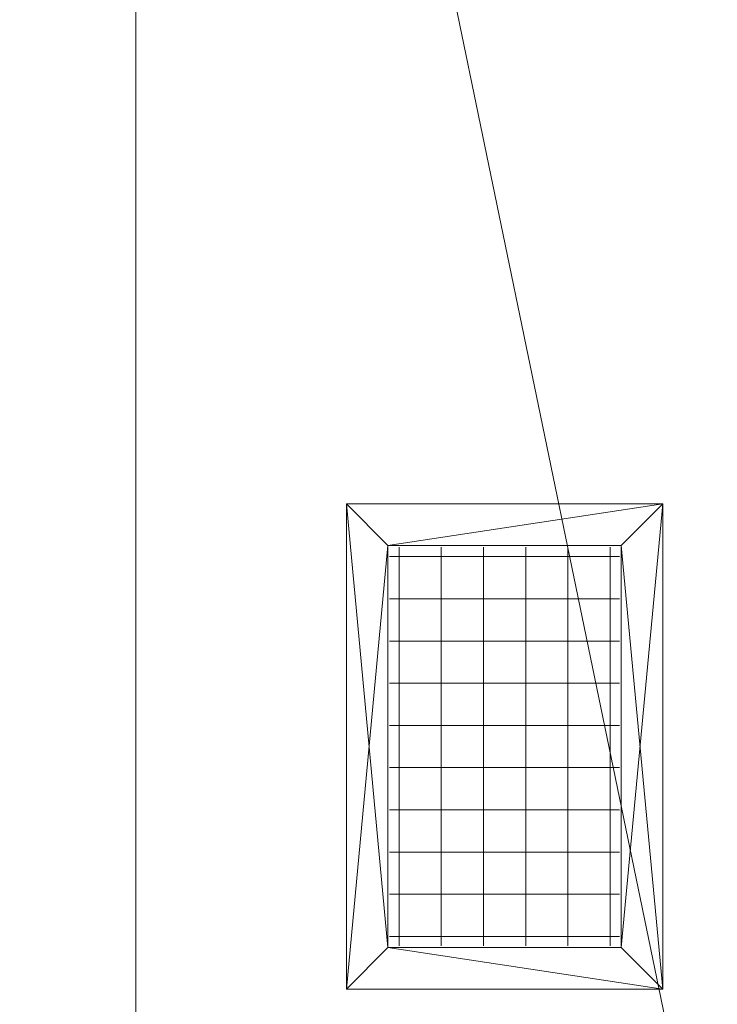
# Model space of a CAD drawing. Header units: inches. Extents: x -263 to 528, y -1 to 602.
# Tile 320 of 656: x -115 to -99, y 498 to 521. Entities that reach past the tile are written whole.
import ezdxf

# ---------------------------------------------------------------- set-up
doc = ezdxf.new("R2010")
doc.units = ezdxf.units.IN
doc.header["$MEASUREMENT"] = 0
for name, color, linetype in [('Twindo - Fixtures', 7, 'Continuous'), ('Twindo - HVAC', 7, 'Continuous'), ('Twindo - Slabs', 7, 'Continuous')]:
    doc.layers.add(name, color=color, linetype=linetype)

# ---------------------------------------------------------------- blocks, each defined once
blk = doc.blocks.new('Slab_D0BD3B49-249D-4DA8-80D4-D821BCE50D6B', base_point=(-249.5, 387))
at = {"layer": 'Twindo - Slabs', "lineweight": 0}
mesh = blk.add_polyface(dxfattribs=at)
corners = [(-192, 387), (-249.5, 387), (-249.5, 387, -6), (-192, 387, -6), (-89.75, 579.5), (-249.5, 579.5), (-192, 134.5), (-132, 134.5), (-132, 124.5), (10, 124.5), (10, 13.75), (161.5, 13.75), (161.5, 6.5), (252, 6.5), (252, 14), (415.5, 14), (415.5, 322.5), (222.5, 322.5), (222.5, 357.5), (-4, 357.5), (-4, 413), (101.5, 413), (101.5, 553.5), (-89.75, 553.5), (-249.5, 579.5, -6), (-192, 134.5, -6), (-89.75, 579.5, -6), (-89.75, 553.5, -6), (101.5, 553.5, -6), (101.5, 413, -6), (-4, 413, -6), (-4, 357.5, -6), (222.5, 357.5, -6), (222.5, 322.5, -6), (415.5, 322.5, -6), (415.5, 14, -6), (252, 14, -6), (252, 6.5, -6), (161.5, 6.5, -6), (161.5, 13.75, -6), (10, 13.75, -6), (10, 124.5, -6), (-132, 124.5, -6), (-132, 134.5, -6)]
mesh.append_faces([[corners[k] for k in face] for face in [(0, 1, 2, 3), (1, 5, 24, 2), (6, 0, 3, 25), (5, 4, 26, 24), (7, 6, 25, 43), (8, 7, 43, 42), (9, 8, 42, 41), (10, 9, 41, 40), (11, 10, 40, 39), (12, 11, 39, 38), (13, 12, 38, 37), (14, 13, 37, 36), (15, 14, 36, 35), (16, 15, 35, 34), (17, 16, 34, 33), (18, 17, 33, 32), (19, 18, 32, 31), (20, 19, 31, 30), (21, 20, 30, 29), (22, 21, 29, 28), (23, 22, 28, 27), (4, 23, 27, 26)]], dxfattribs={"color": 254})
mesh.append_faces([[corners[k] for k in face] for face in [(22, 20, 21), (16, 14, 15)]], dxfattribs={"vtx0": -1, "color": 254})
mesh.append_faces([[corners[k] for k in face] for face in [(28, 30, 27), (34, 36, 33)]], dxfattribs={"vtx0": -1, "vtx1": -1, "color": 254})
mesh.append_faces([[corners[k] for k in face] for face in [(4, 0, 7), (19, 23, 8), (19, 9, 11), (43, 3, 26), (42, 27, 31), (39, 41, 31)]], dxfattribs={"vtx0": -1, "vtx1": -1, "vtx2": -1, "color": 254})
mesh.append_faces([[corners[k] for k in face] for face in [(23, 7, 8), (19, 8, 9), (17, 11, 12), (17, 12, 13), (17, 13, 14), (3, 24, 26), (43, 26, 27), (39, 31, 32), (39, 32, 33)]], dxfattribs={"vtx0": -1, "vtx2": -1, "color": 254})
mesh.append_faces([[corners[k] for k in face] for face in [(29, 30, 28), (35, 36, 34)]], dxfattribs={"vtx1": -1, "color": 254})
mesh.append_faces([[corners[k] for k in face] for face in [(4, 5, 0), (23, 4, 7), (19, 20, 23), (22, 23, 20), (18, 19, 11), (17, 18, 11), (16, 17, 14), (42, 43, 27), (30, 31, 27), (41, 42, 31), (38, 39, 33), (37, 38, 33), (36, 37, 33)]], dxfattribs={"vtx1": -1, "vtx2": -1, "color": 254})
mesh.append_faces([[corners[k] for k in face] for face in [(5, 1, 0), (0, 6, 7), (9, 10, 11), (3, 2, 24), (43, 25, 3), (39, 40, 41)]], dxfattribs={"vtx2": -1, "color": 254})
blk = doc.blocks.new('Slab_C16FED3F-F51D-4887-95C2-45D370958F54', base_point=(-255.75, 595))
at = {"layer": 'Twindo - Slabs', "lineweight": 0}
mesh = blk.add_polyface(dxfattribs=at)
corners = [(95.5, 568, 128), (95.5, 570, 128), (-75.75, 570, 128), (-75.75, 595, 128), (-255.75, 595, 128), (-255.75, 379, 128), (-198, 379, 128), (-198, 134.5, 128), (-136, 134.5, 128), (-136, 110.5, 128), (6.5, 110.5, 128), (6.5, 6.5, 128), (315.5, 6.5, 128), (315.5, 8, 128), (378.5, 8, 128), (378.5, 6.5, 128), (523, 6.5, 128), (523, 132.25, 128), (421.5, 132.25, 128), (421.5, 333, 128), (239, 333, 128), (239, 391.501, 128), (240, 391.501, 128), (240, 457, 128), (237, 457, 128), (237, 568, 128), (201, 127.5, 128), (201, 128.125, 128), (244.5, 128.125, 128), (244.5, 127.5, 128), (244.5, 15, 128), (161.5, 15, 128), (161.5, 146.5, 128), (200.935, 146.5, 128), (200.997, 146.5, 128), (200.997, 128.5, 128), (95.5, 568, 101), (95.5, 570, 101), (-75.75, 570, 101), (-75.75, 595, 101), (-255.75, 595, 101), (-255.75, 379, 101), (-198, 379, 101), (-198, 134.5, 101), (-136, 134.5, 101), (-136, 110.5, 101), (6.5, 110.5, 101), (6.5, 6.5, 101), (315.5, 6.5, 101), (315.5, 8, 101), (378.5, 8, 101), (378.5, 6.5, 101), (523, 6.5, 101), (523, 132.25, 101), (421.5, 132.25, 101), (421.5, 333, 101), (239, 333, 101), (239, 391.501, 101), (240, 391.501, 101), (240, 457, 101), (237, 457, 101), (237, 568, 101), (201, 127.5, 120), (201, 128, 120), (201, 128.125, 120), (244.5, 128.125, 120), (244.5, 128, 120), (244.5, 127.5, 120), (244.5, 127.5, 101), (244.5, 15, 101), (161.5, 15, 101), (161.5, 146.5, 101), (200.935, 146.5, 101), (200.997, 146.5, 101), (200.997, 128.5, 114.5), (201, 127.5, 101)]
mesh.append_faces([[corners[k] for k in face] for face in [(36, 37, 1, 0), (37, 38, 2, 1), (38, 39, 3, 2), (39, 40, 4, 3), (40, 41, 5, 4), (41, 42, 6, 5), (42, 43, 7, 6), (43, 44, 8, 7), (44, 45, 9, 8), (45, 46, 10, 9), (46, 47, 11, 10), (47, 48, 12, 11), (48, 49, 13, 12), (49, 50, 14, 13), (50, 51, 15, 14), (51, 52, 16, 15), (52, 53, 17, 16), (53, 54, 18, 17), (54, 55, 19, 18), (55, 56, 20, 19), (56, 57, 21, 20), (57, 58, 22, 21), (58, 59, 23, 22), (59, 60, 24, 23), (60, 61, 25, 24), (61, 36, 0, 25), (28, 27, 64, 65), (69, 70, 31, 30), (70, 71, 32, 31), (33, 32, 71, 72), (33, 72, 73, 34), (34, 73, 74, 35), (62, 67, 66, 63), (65, 64, 63, 66), (67, 62, 75, 68), (72, 74, 73)]], dxfattribs={"color": 254})
mesh.append_faces([[corners[k] for k in face] for face in [(23, 21, 22), (27, 63, 64), (29, 66, 67), (29, 69, 30), (75, 74, 72), (52, 54, 53)]], dxfattribs={"vtx0": -1, "color": 254})
mesh.append_faces([[corners[k] for k in face] for face in [(16, 18, 15), (59, 57, 60)]], dxfattribs={"vtx0": -1, "vtx1": -1, "color": 254})
mesh.append_faces([[corners[k] for k in face] for face in [(3, 6, 8), (31, 0, 11), (0, 32, 34), (24, 34, 27), (20, 24, 27), (28, 30, 12), (20, 28, 13), (75, 26, 74), (44, 42, 39), (47, 36, 70), (75, 60, 56), (49, 68, 56)]], dxfattribs={"vtx0": -1, "vtx1": -1, "vtx2": -1, "color": 254})
mesh.append_faces([[corners[k] for k in face] for face in [(2, 8, 9), (2, 9, 10), (0, 10, 11), (20, 27, 28), (30, 11, 12), (28, 12, 13), (20, 13, 14), (18, 14, 15), (42, 40, 39), (44, 39, 38), (46, 38, 37), (46, 37, 36), (72, 36, 61), (75, 61, 60), (47, 70, 69), (49, 69, 68), (50, 56, 55), (50, 55, 54)]], dxfattribs={"vtx0": -1, "vtx2": -1, "color": 254})
mesh.append_faces([[corners[k] for k in face] for face in [(17, 18, 16), (58, 57, 59)]], dxfattribs={"vtx1": -1, "color": 254})
mesh.append_faces([[corners[k] for k in face] for face in [(3, 4, 6), (2, 3, 8), (1, 2, 10), (0, 1, 10), (31, 32, 0), (25, 0, 34), (24, 25, 34), (20, 21, 24), (23, 24, 21), (30, 31, 11), (19, 20, 14), (18, 19, 14), (45, 44, 38), (46, 45, 38), (47, 46, 36), (71, 70, 36), (72, 71, 36), (75, 72, 61), (57, 56, 60), (68, 75, 56), (48, 47, 69), (49, 48, 69), (50, 49, 56), (51, 50, 54), (52, 51, 54)]], dxfattribs={"vtx1": -1, "vtx2": -1, "color": 254})
mesh.append_faces([[corners[k] for k in face] for face in [(4, 5, 6), (6, 7, 8), (26, 35, 74), (42, 41, 40), (44, 43, 42)]], dxfattribs={"vtx2": -1, "color": 254})
mesh.append_faces([[corners[k] for k in face] for face in [(27, 26, 62, 63), (29, 28, 65, 66), (29, 67, 68, 69)]], dxfattribs={"vtx3": -1, "color": 254})
blk = doc.blocks.new('Slab_C344388F-6E50-4F51-87E6-74C99ED75FC3', base_point=(-255.75, 595))
at = {"layer": 'Twindo - Fixtures', "lineweight": 0}
mesh = blk.add_polyface(dxfattribs=at)
corners = [(-255.75, 595, 254), (-255.75, 595, 248), (-255.75, 379, 248), (-255.75, 379, 254), (-75.75, 595, 254), (-75.75, 595, 248), (-75.75, 379, 248), (-218.75, 416, 248), (-112.75, 416, 248), (-112.75, 558, 248), (-218.75, 558, 248), (-75.75, 379, 254), (-112.75, 558, 254), (-112.75, 416, 254), (-218.75, 416, 254), (-218.75, 558, 254)]
mesh.append_faces([[corners[k] for k in face] for face in [(0, 1, 2, 3), (4, 5, 1, 0), (3, 2, 6, 11), (11, 6, 5, 4), (13, 8, 7, 14), (12, 9, 8, 13), (15, 10, 9, 12), (14, 7, 10, 15)]], dxfattribs={"color": 254})
mesh.append_faces([[corners[k] for k in face] for face in [(6, 8, 5), (5, 9, 1), (4, 12, 11), (11, 13, 3)]], dxfattribs={"vtx0": -1, "vtx1": -1, "color": 254})
mesh.append_faces([[corners[k] for k in face] for face in [(10, 2, 1), (2, 7, 8), (5, 8, 9), (14, 0, 3), (0, 15, 12), (11, 12, 13)]], dxfattribs={"vtx0": -1, "vtx2": -1, "color": 254})
mesh.append_faces([[corners[k] for k in face] for face in [(10, 7, 2), (9, 10, 1), (6, 2, 8), (14, 15, 0), (13, 14, 3), (4, 0, 12)]], dxfattribs={"vtx1": -1, "vtx2": -1, "color": 254})
blk = doc.blocks.new('Slab_7A9F2447-C9BD-41FB-8295-91F68EF5168D', base_point=(-218.75, 416))
at = {"layer": 'Twindo - Slabs', "lineweight": 0}
mesh = blk.add_polyface(dxfattribs=at)
corners = [(-218.75, 416, 260), (-218.75, 416, 254), (-112.75, 416, 254), (-112.75, 416, 260), (-218.75, 558, 260), (-218.75, 558, 254), (-112.75, 558, 254), (-112.75, 558, 260)]
mesh.append_faces([[corners[k] for k in face] for face in [(0, 1, 2, 3), (4, 5, 1, 0), (2, 1, 5, 6), (3, 2, 6, 7), (4, 0, 3, 7), (7, 6, 5, 4)]], dxfattribs={"color": 254})
blk = doc.blocks.new('Object_D638C636-124E-4932-BB33-4A9DC65520E6')
at = {"layer": 'Twindo - HVAC', "lineweight": 0}
mesh = blk.add_polyface(dxfattribs=at)
corners = [(-100.257, 498.002, 100.803), (-100.257, 498.002, 101), (-107.757, 498.002, 101), (-107.757, 498.002, 100.803), (-107.757, 509.501, 101), (-107.757, 509.501, 100.803), (-100.257, 509.501, 101), (-100.257, 509.501, 100.803), (-101.242, 498.986, 100.803), (-101.242, 498.986, 101), (-101.242, 508.517, 101), (-101.242, 508.517, 100.803), (-106.773, 508.517, 101), (-106.773, 508.517, 100.803), (-106.773, 498.986, 101), (-106.773, 498.986, 100.803)]
mesh.append_faces([[corners[k] for k in face] for face in [(0, 1, 2, 3), (3, 2, 4, 5), (5, 4, 6, 7), (7, 6, 1, 0), (8, 9, 10, 11), (11, 10, 12, 13), (13, 12, 14, 15), (15, 14, 9, 8)]], dxfattribs={"color": 141})
mesh.append_faces([[corners[k] for k in face] for face in [(5, 13, 3), (3, 15, 0), (2, 14, 4), (4, 12, 6)]], dxfattribs={"vtx0": -1, "vtx1": -1, "color": 141})
mesh.append_faces([[corners[k] for k in face] for face in [(8, 7, 0), (7, 11, 13), (3, 13, 15), (10, 1, 6), (1, 9, 14), (4, 14, 12)]], dxfattribs={"vtx0": -1, "vtx2": -1, "color": 141})
mesh.append_faces([[corners[k] for k in face] for face in [(8, 11, 7), (15, 8, 0), (5, 7, 13), (10, 9, 1), (12, 10, 6), (2, 1, 14)]], dxfattribs={"vtx1": -1, "vtx2": -1, "color": 141})
mesh = blk.add_polyface(dxfattribs=at)
corners = [(-106.733, 499.251, 100.803), (-106.733, 499.251, 101.787), (-101.281, 499.251, 101.787), (-101.281, 499.251, 100.803), (-106.733, 500.251, 100.803), (-106.733, 500.251, 101.787), (-101.281, 500.251, 101.787), (-101.281, 500.251, 100.803), (-106.733, 501.251, 100.803), (-106.733, 501.251, 101.787), (-101.281, 501.251, 101.787), (-101.281, 501.251, 100.803), (-106.733, 502.251, 100.803), (-106.733, 502.251, 101.787), (-101.281, 502.251, 101.787), (-101.281, 502.251, 100.803), (-106.733, 503.251, 100.803), (-106.733, 503.251, 101.787), (-101.281, 503.251, 101.787), (-101.281, 503.251, 100.803), (-106.733, 504.251, 100.803), (-106.733, 504.251, 101.787), (-101.281, 504.251, 101.787), (-101.281, 504.251, 100.803), (-106.733, 505.251, 100.803), (-106.733, 505.251, 101.787), (-101.281, 505.251, 101.787), (-101.281, 505.251, 100.803), (-106.733, 506.251, 100.803), (-106.733, 506.251, 101.787), (-101.281, 506.251, 101.787), (-101.281, 506.251, 100.803), (-106.733, 507.251, 100.803), (-106.733, 507.251, 101.787), (-101.281, 507.251, 101.787), (-101.281, 507.251, 100.803), (-106.733, 508.251, 100.803), (-106.733, 508.251, 101.787), (-101.281, 508.251, 101.787), (-101.281, 508.251, 100.803), (-101.507, 508.478, 100.803), (-101.507, 508.478, 101.787), (-101.507, 499.025, 101.787), (-101.507, 499.025, 100.803), (-102.507, 508.478, 100.803), (-102.507, 508.478, 101.787), (-102.507, 499.025, 101.787), (-102.507, 499.025, 100.803), (-103.507, 508.478, 100.803), (-103.507, 508.478, 101.787), (-103.507, 499.025, 101.787), (-103.507, 499.025, 100.803), (-104.507, 508.478, 100.803), (-104.507, 508.478, 101.787), (-104.507, 499.025, 101.787), (-104.507, 499.025, 100.803), (-105.507, 508.478, 100.803), (-105.507, 508.478, 101.787), (-105.507, 499.025, 101.787), (-105.507, 499.025, 100.803), (-106.507, 508.478, 100.803), (-106.507, 508.478, 101.787), (-106.507, 499.025, 101.787), (-106.507, 499.025, 100.803), (-101.242, 508.517, 101), (-101.242, 508.517, 102), (-101.242, 498.986, 102), (-101.242, 498.986, 101), (-106.773, 498.986, 102), (-106.773, 498.986, 101), (-106.773, 508.517, 102), (-106.773, 508.517, 101)]
mesh.append_faces([[corners[k] for k in face] for face in [(0, 1, 2, 3), (4, 5, 6, 7), (8, 9, 10, 11), (12, 13, 14, 15), (16, 17, 18, 19), (20, 21, 22, 23), (24, 25, 26, 27), (28, 29, 30, 31), (32, 33, 34, 35), (36, 37, 38, 39), (40, 41, 42, 43), (44, 45, 46, 47), (48, 49, 50, 51), (52, 53, 54, 55), (56, 57, 58, 59), (60, 61, 62, 63), (64, 65, 66, 67), (67, 66, 68, 69), (69, 68, 70, 71), (71, 70, 65, 64)]], dxfattribs={"color": 141})

msp = doc.modelspace()

# ---------------------------------------------------------------- block references
at = {"layer": 'Twindo - Fixtures', "color": 251, "linetype": 'Continuous', "lineweight": 18, "true_color": 0x4a4a4a}
msp.add_blockref('Slab_C344388F-6E50-4F51-87E6-74C99ED75FC3', (-255.75, 595), dxfattribs=at)
at = {"layer": 'Twindo - HVAC', "color": 36, "linetype": 'Continuous', "lineweight": 18, "true_color": 0x783c00}
msp.add_blockref('Object_D638C636-124E-4932-BB33-4A9DC65520E6', (0, 0), dxfattribs=at)
at = {"layer": 'Twindo - Slabs', "color": 251, "linetype": 'Continuous', "lineweight": 18, "true_color": 0x4a4a4a}
for name, p in [('Slab_C16FED3F-F51D-4887-95C2-45D370958F54', (-255.75, 595)), ('Slab_D0BD3B49-249D-4DA8-80D4-D821BCE50D6B', (-249.5, 387)), ('Slab_7A9F2447-C9BD-41FB-8295-91F68EF5168D', (-218.75, 416))]:
    msp.add_blockref(name, p, dxfattribs=at)

doc.saveas('drawing.dxf')
